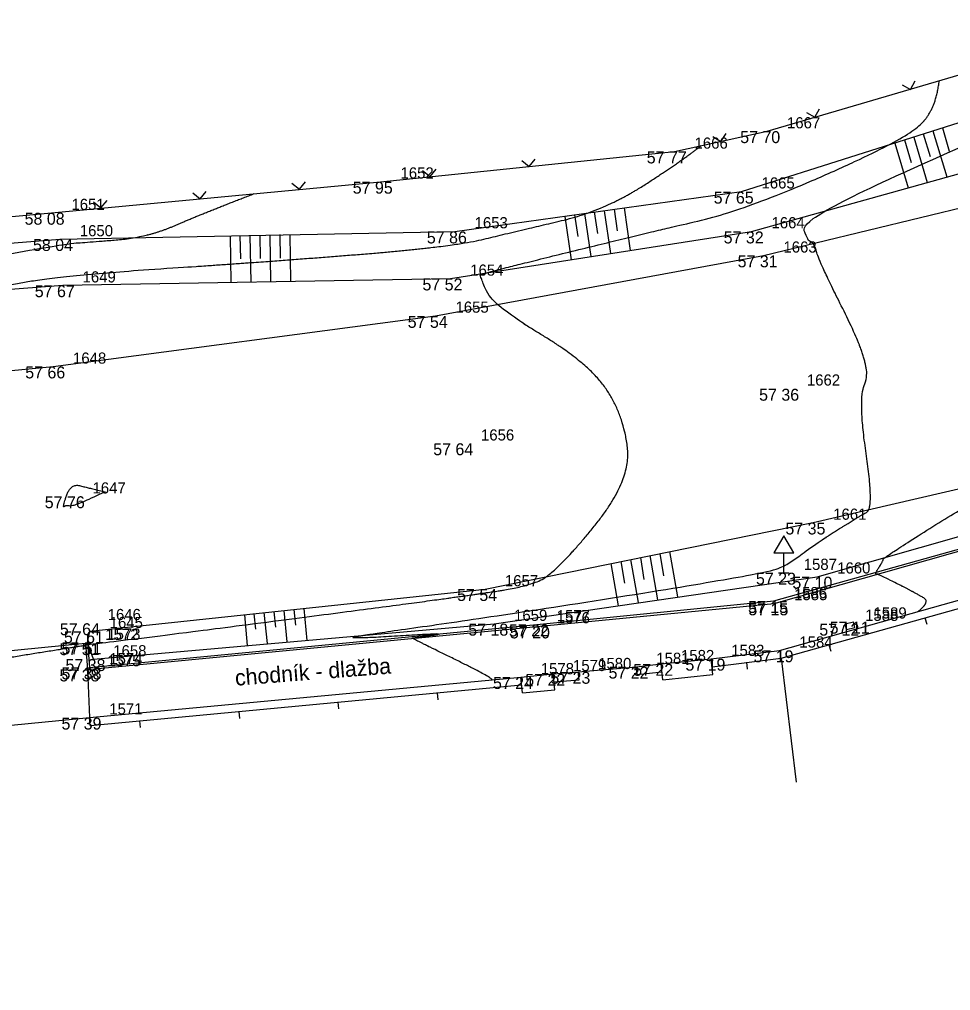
# Model space of a CAD drawing. Extents: x -704017 to -701500, y -1008977 to -1008450.
# Drawn here: x -702725.99 to -702702.61, y -1008796.6 to -1008772.2 of the extents above; entities that cross this region are included whole.
import ezdxf

# ---------------------------------------------------------------- set-up
doc = ezdxf.new("R2010")
doc.units = 0
for name, color, linetype in [('Z_body', 7, 'Continuous'), ('Z_body_cisla', 7, 'Continuous'), ('Z_body_vysky', 7, 'Continuous'), ('Z_chodnik', 7, 'Continuous'), ('Z_dopravni_znaceni', 7, 'Continuous'), ('Z_komunikace', 7, 'Continuous'), ('Z_obruby', 7, 'Continuous'), ('Z_oploceni', 7, 'Continuous'), ('Z_popis', 7, 'Continuous'), ('Z_rozhrani_ploch', 7, 'Continuous'), ('Z_site_znaky_pilire', 7, 'Continuous'), ('Z_teren_hrany_paty', 7, 'Continuous'), ('Z_vrstevnice_hlavni', 7, 'Continuous'), ('Z_vrstevnice_vedlejsi', 7, 'Continuous'), ('Z_vstupy', 7, 'Continuous')]:
    doc.layers.add(name, color=color, linetype=linetype)

# ---------------------------------------------------------------- blocks, each defined once
blk = doc.blocks.new('POINT_DISPLAY')
blk.add_line((0, 0), (0, 0))
blk = doc.blocks.new('Z210')
blk.add_line((0, 0), (0, 0.17))
blk = doc.blocks.new('Z212')
for p, q in [((-0.17, 0.17), (0, 0)), ((0, 0), (0.17, 0.17))]:
    blk.add_line(p, q)
blk = doc.blocks.new('Z527')
for p, q in [((0, 0.93), (-0.25, 0.5)), ((0.25, 0.5), (0, 0.93)), ((-0.25, 0.5), (0.25, 0.5)), ((0, 0), (0, 0.5)), ((-0.13, 0), (0.13, 0))]:
    blk.add_line(p, q)

msp = doc.modelspace()

# ---------------------------------------------------------------- linework, layer by layer
at = {"layer": 'Z_chodnik'}
for p, q in [((-702707.04, -1008786.87), (-702697.32, -1008784.12)), ((-702713, -1008787.45), (-702707.04, -1008786.87)), ((-702724.28, -1008788.53), (-702713, -1008787.45)), ((-702727.64, -1008788.19), (-702724.33, -1008787.87)), ((-702724.33, -1008787.87), (-702724.28, -1008788.53))]:
    msp.add_line(p, q, dxfattribs=at)
at = {"layer": 'Z_komunikace'}
for p, q in [((-702707.31, -1008778.13), (-702698.81, -1008776.07)), ((-702715.54, -1008779.65), (-702707.31, -1008778.13)), ((-702725.14, -1008780.92), (-702715.54, -1008779.65)), ((-702737.88, -1008782.18), (-702725.14, -1008780.92)), ((-702706.06, -1008784.84), (-702697.02, -1008782.73)), ((-702714.3, -1008786.51), (-702706.06, -1008784.84)), ((-702724.22, -1008787.57), (-702714.3, -1008786.51)), ((-702724.28, -1008787.85), (-702724.22, -1008787.57)), ((-702724.33, -1008787.87), (-702724.28, -1008787.85))]:
    msp.add_line(p, q, dxfattribs=at)
at = {"layer": 'Z_obruby'}
for p, q in [((-702707.05, -1008786.81), (-702697.34, -1008784.09)), ((-702713, -1008787.4), (-702707.05, -1008786.81)), ((-702724.23, -1008788.48), (-702713, -1008787.4)), ((-702724.28, -1008787.85), (-702724.23, -1008788.48))]:
    msp.add_line(p, q, dxfattribs=at)
at = {"layer": 'Z_oploceni'}
for p, q in [((-702707.22, -1008775.01), (-702699.23, -1008772.67)), ((-702709.54, -1008775.52), (-702707.22, -1008775.01)), ((-702716.92, -1008776.28), (-702709.54, -1008775.52)), ((-702725.18, -1008777.06), (-702716.92, -1008776.28)), ((-702738.37, -1008778.32), (-702725.18, -1008777.06)), ((-702706.91, -1008788.05), (-702696.85, -1008785.23)), ((-702706.87, -1008788.25), (-702696.8, -1008785.42)), ((-702708.62, -1008788.26), (-702706.91, -1008788.05)), ((-702708.6, -1008788.46), (-702706.87, -1008788.25)), ((-702706.87, -1008788.25), (-702706.49, -1008791.36)), ((-702712.59, -1008788.64), (-702711.96, -1008788.59)), ((-702711.94, -1008788.79), (-702711.96, -1008788.59)), ((-702710.5, -1008788.46), (-702709.88, -1008788.39)), ((-702710.48, -1008788.66), (-702710.5, -1008788.46)), ((-702710.48, -1008788.66), (-702709.86, -1008788.59)), ((-702724.23, -1008789.74), (-702713.4, -1008788.72)), ((-702712.57, -1008788.84), (-702711.94, -1008788.79)), ((-702724.21, -1008789.94), (-702713.38, -1008788.92)), ((-702724.21, -1008789.94), (-702724.23, -1008789.74))]:
    msp.add_line(p, q, dxfattribs=at)
at = {"layer": 'Z_rozhrani_ploch'}
msp.add_line((-702724.28, -1008788.53), (-702724.23, -1008789.74), dxfattribs=at)
at = {"layer": 'Z_site_znaky_pilire'}
for p, q in [((-702705.26, -1008787.38), (-702705.05, -1008787.33)), ((-702705.23, -1008787.53), (-702705.26, -1008787.38)), ((-702705.02, -1008787.48), (-702705.05, -1008787.33)), ((-702705.23, -1008787.53), (-702705.02, -1008787.48)), ((-702709.88, -1008788.39), (-702708.62, -1008788.26)), ((-702708.58, -1008788.66), (-702708.62, -1008788.26)), ((-702709.84, -1008788.79), (-702709.88, -1008788.39)), ((-702713.4, -1008788.72), (-702712.59, -1008788.64)), ((-702713.36, -1008789.12), (-702713.4, -1008788.72)), ((-702712.55, -1008789.04), (-702712.59, -1008788.64)), ((-702709.84, -1008788.79), (-702708.58, -1008788.66)), ((-702713.36, -1008789.12), (-702712.55, -1008789.04))]:
    msp.add_line(p, q, dxfattribs=at)
at = {"layer": 'Z_teren_hrany_paty'}
for p, q in [((-702707.86, -1008776.53), (-702700.21, -1008774.1)), ((-702702.82, -1008774.93), (-702702.65, -1008775.51)), ((-702703.54, -1008775.16), (-702703.2, -1008776.3)), ((-702703.3, -1008775.08), (-702703.13, -1008775.65)), ((-702703.06, -1008775), (-702702.71, -1008776.16)), ((-702707.61, -1008777.53), (-702699.28, -1008775.2)), ((-702704.01, -1008775.31), (-702703.68, -1008776.43)), ((-702703.77, -1008775.23), (-702703.6, -1008775.8)), ((-702715.06, -1008777.53), (-702707.86, -1008776.53)), ((-702712.05, -1008777.11), (-702711.97, -1008777.66)), ((-702711.8, -1008777.08), (-702711.64, -1008778.16)), ((-702711.56, -1008777.04), (-702711.48, -1008777.58)), ((-702711.31, -1008777.01), (-702711.15, -1008778.08)), ((-702711.06, -1008776.97), (-702710.98, -1008777.51)), ((-702710.81, -1008776.94), (-702710.66, -1008778.01)), ((-702712.3, -1008777.15), (-702712.14, -1008778.24)), ((-702724.97, -1008777.72), (-702715.06, -1008777.53)), ((-702719.95, -1008777.62), (-702719.94, -1008778.21)), ((-702719.7, -1008777.62), (-702719.68, -1008778.79)), ((-702719.45, -1008777.61), (-702719.44, -1008778.2)), ((-702719.2, -1008777.61), (-702719.18, -1008778.78)), ((-702715.17, -1008778.71), (-702707.61, -1008777.53)), ((-702737.08, -1008778.73), (-702724.97, -1008777.72)), ((-702720.7, -1008777.64), (-702720.68, -1008778.81)), ((-702720.45, -1008777.63), (-702720.44, -1008778.22)), ((-702720.2, -1008777.63), (-702720.18, -1008778.8)), ((-702724.9, -1008778.88), (-702715.17, -1008778.71)), ((-702737.47, -1008779.85), (-702724.9, -1008778.88)), ((-702705.96, -1008786.2), (-702696.73, -1008783.57)), ((-702710.16, -1008785.67), (-702709.97, -1008786.78)), ((-702709.91, -1008785.62), (-702709.82, -1008786.18)), ((-702709.67, -1008785.57), (-702709.47, -1008786.71)), ((-702711.14, -1008785.87), (-702710.96, -1008786.93)), ((-702710.89, -1008785.82), (-702710.8, -1008786.36)), ((-702710.65, -1008785.77), (-702710.46, -1008786.85)), ((-702710.4, -1008785.72), (-702710.31, -1008786.27)), ((-702714.07, -1008787.38), (-702705.96, -1008786.2)), ((-702720.1, -1008787.13), (-702720.06, -1008787.52)), ((-702719.85, -1008787.1), (-702719.77, -1008787.88)), ((-702719.6, -1008787.08), (-702719.56, -1008787.47)), ((-702719.35, -1008787.05), (-702719.27, -1008787.84)), ((-702719.1, -1008787.02), (-702719.06, -1008787.42)), ((-702718.85, -1008787), (-702718.77, -1008787.8)), ((-702724.13, -1008788.27), (-702714.07, -1008787.38)), ((-702720.34, -1008787.16), (-702720.27, -1008787.93)), ((-702724.13, -1008788.27), (-702724.28, -1008787.85))]:
    msp.add_line(p, q, dxfattribs=at)
at = {"layer": 'Z_vrstevnice_hlavni'}
for points in [[(-702703.435, -1008787.076), (-702703.131, -1008786.839), (-702703.415, -1008786.651), (-702704.436, -1008786.133), (-702704.487, -1008786.138), (-702704.495, -1008786.094), (-702704.302, -1008785.794), (-702704.312, -1008785.73), (-702702.029, -1008784.291), (-702700.697, -1008783.588), (-702700.9, -1008782.23), (-702699.704, -1008779.76), (-702700.056, -1008779.06), (-702700.723, -1008776.534), (-702701.778, -1008776.112), (-702701.815, -1008775.909), (-702699.535, -1008774.898), (-702697.384, -1008774.069), (-702696.584, -1008773.114), (-702695.198, -1008772.654), (-702695.044, -1008772.204)], [(-702810.978, -1008796.595), (-702811.112, -1008796.27), (-702808.693, -1008794.883), (-702807.344, -1008794.806), (-702806.327, -1008794.758), (-702806.276, -1008794.71), (-702806.959, -1008794.524), (-702804.708, -1008794.286), (-702801.491, -1008793.978), (-702799.164, -1008793.237), (-702796.536, -1008792.326), (-702794.421, -1008791.756), (-702795.885, -1008788.005), (-702794.21, -1008786.747), (-702789.49, -1008785.795), (-702785.2, -1008784.902), (-702782.749, -1008784.652), (-702782.337, -1008784.629), (-702782.062, -1008784.613), (-702770.197, -1008783.319), (-702768.265, -1008782.986), (-702755.748, -1008781.543), (-702752.48, -1008781.182), (-702741.084, -1008779.963), (-702737.36, -1008779.533), (-702737.291, -1008779.671), (-702731.882, -1008779.146), (-702724.962, -1008777.845), (-702724.216, -1008777.796), (-702722.768, -1008777.678), (-702721.392, -1008777.08), (-702720.097, -1008776.58)]]:
    msp.add_open_spline(points, degree=2, dxfattribs=at)
at = {"layer": 'Z_vrstevnice_vedlejsi'}
for points in [[(-702714.122, -1008788.788), (-702714.177, -1008788.706), (-702716.133, -1008787.75), (-702716.119, -1008787.736), (-702715.106, -1008787.603), (-702717.626, -1008787.765), (-702717.591, -1008787.692), (-702714.115, -1008787.211), (-702707.284, -1008786.126), (-702706.677, -1008785.89), (-702706.02, -1008785.384), (-702704.908, -1008784.683), (-702704.528, -1008784.482), (-702704.942, -1008781.709), (-702704.576, -1008780.954), (-702705.906, -1008778.31), (-702706.035, -1008777.821), (-702706.239, -1008777.739), (-702706.342, -1008777.175), (-702699.991, -1008774.359), (-702699.293, -1008774.09), (-702699.034, -1008773.78), (-702698.585, -1008773.631), (-702698.215, -1008772.557)], [(-702736.73, -1008790.96), (-702737.88, -1008791.06), (-702741.635, -1008789.868), (-702737.565, -1008789.46), (-702736.039, -1008789.291), (-702734.442, -1008789.004), (-702729.883, -1008788.607), (-702727.725, -1008788.365), (-702727.676, -1008788.383), (-702727.66, -1008788.37), (-702727.604, -1008788.457), (-702725.965, -1008788.18), (-702724.326, -1008787.921), (-702724.322, -1008787.917), (-702724.276, -1008787.898), (-702724.268, -1008787.882), (-702724.177, -1008787.905), (-702716.758, -1008786.95), (-702714.274, -1008786.607), (-702713.332, -1008786.457), (-702712.565, -1008786.158), (-702710.632, -1008783.811), (-702710.81, -1008782.165), (-702711.68, -1008780.848), (-702714.109, -1008779.386), (-702714.421, -1008778.655), (-702714.414, -1008778.592), (-702710.093, -1008777.53), (-702707.746, -1008776.985), (-702703.762, -1008775.228), (-702702.972, -1008774.458), (-702702.901, -1008773.745)], [(-702792.51, -1008795.666), (-702791.973, -1008795.127), (-702791.846, -1008794.286), (-702791.408, -1008794.246), (-702791.414, -1008794.229), (-702787.368, -1008793.856), (-702784.28, -1008793.67), (-702782.066, -1008793.524), (-702780.62, -1008793.09), (-702772.153, -1008792.133), (-702767.906, -1008791.138), (-702758.997, -1008789.613), (-702753.229, -1008788.335), (-702737.36, -1008785.45), (-702752.49, -1008783.43), (-702739.502, -1008782.109), (-702737.848, -1008782.001), (-702730.424, -1008780.461), (-702729.928, -1008779.268), (-702726.593, -1008778.945), (-702724.915, -1008778.629), (-702719.505, -1008778.272), (-702715.096, -1008777.912), (-702713.542, -1008777.53), (-702711.289, -1008777.006), (-702709.26, -1008775.688), (-702708.877, -1008775.374)], [(-702723.837, -1008784.069), (-702724.236, -1008783.974), (-702724.699, -1008783.854), (-702724.909, -1008784.482), (-702724.816, -1008784.403), (-702724.618, -1008784.446), (-702723.837, -1008784.069)]]:
    msp.add_open_spline(points, degree=2, dxfattribs=at)
at = {"layer": 'Z_vstupy'}
for p, q in [((-702711.96, -1008788.59), (-702710.5, -1008788.46)), ((-702727.45, -1008790.05), (-702724.23, -1008789.74))]:
    msp.add_line(p, q, dxfattribs=at)

# ---------------------------------------------------------------- block references
at = {"layer": 'Z_body'}
for p in [(-702707.22, -1008775.01), (-702709.54, -1008775.52), (-702716.92, -1008776.28), (-702707.86, -1008776.53), (-702725.18, -1008777.06), (-702715.06, -1008777.53), (-702707.61, -1008777.53), (-702724.97, -1008777.72), (-702707.31, -1008778.13), (-702715.17, -1008778.71), (-702724.9, -1008778.88), (-702715.54, -1008779.65), (-702725.14, -1008780.92), (-702706.72, -1008781.48), (-702714.9, -1008782.85), (-702724.65, -1008784.18), (-702706.06, -1008784.84), (-702706.8, -1008786.1), (-702705.96, -1008786.2), (-702714.3, -1008786.51), (-702707.05, -1008786.81), (-702707.04, -1008786.87), (-702724.27, -1008787.37), (-702714.07, -1008787.38), (-702705.26, -1008787.38), (-702705.05, -1008787.33), (-702724.22, -1008787.57), (-702713, -1008787.4), (-702713, -1008787.45), (-702724.28, -1008787.85), (-702724.33, -1008787.87), (-702706.91, -1008788.05), (-702724.13, -1008788.27), (-702708.62, -1008788.26), (-702724.28, -1008788.53), (-702724.23, -1008788.48), (-702711.96, -1008788.59), (-702710.5, -1008788.46), (-702709.88, -1008788.39), (-702713.4, -1008788.72), (-702712.59, -1008788.64), (-702724.23, -1008789.74)]:
    msp.add_blockref('POINT_DISPLAY', p, dxfattribs=at)
at = {"layer": 'Z_dopravni_znaceni'}
msp.add_blockref('Z527', (-702706.8, -1008786.1), dxfattribs=at)
at = {"layer": 'Z_oploceni'}
for name, p, rotation in [('Z212', (-702703.62, -1008773.96), 16.3), ('Z212', (-702706.02, -1008774.66), 16.3), ('Z212', (-702708.38, -1008775.27), 12.4), ('Z212', (-702713.19, -1008775.9), 5.9), ('Z212', (-702715.68, -1008776.15), 5.9), ('Z212', (-702718.96, -1008776.47), 5.4), ('Z212', (-702721.45, -1008776.71), 5.4), ('Z212', (-702723.94, -1008776.94), 5.4), ('Z210', (-702703.26, -1008787.23), -164.30000000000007), ('Z210', (-702705.67, -1008787.91), -164.30000000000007), ('Z210', (-702707.74, -1008788.35), -173), ('Z210', (-702715.5, -1008789.12), -174.60000000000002), ('Z210', (-702717.99, -1008789.35), -174.60000000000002), ('Z210', (-702722.97, -1008789.82), -174.60000000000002), ('Z210', (-702720.48, -1008789.59), -174.60000000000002)]:
    msp.add_blockref(name, p, dxfattribs=dict(at, rotation=rotation))

# ---------------------------------------------------------------- texts
at = {"layer": 'Z_body_cisla'}
for s, p in [('1667', (-702706.72, -1008774.94)), ('1666', (-702709.04, -1008775.45)), ('1652', (-702716.42, -1008776.2)), ('1665', (-702707.36, -1008776.45)), ('1651', (-702724.68, -1008776.99)), ('1650', (-702724.47, -1008777.65)), ('1653', (-702714.56, -1008777.45)), ('1664', (-702707.11, -1008777.45)), ('1663', (-702706.81, -1008778.06)), ('1654', (-702714.67, -1008778.64)), ('1649', (-702724.4, -1008778.81)), ('1655', (-702715.04, -1008779.57)), ('1648', (-702724.64, -1008780.85)), ('1662', (-702706.22, -1008781.4)), ('1656', (-702714.4, -1008782.78)), ('1647', (-702724.15, -1008784.11)), ('1661', (-702705.56, -1008784.77)), ('1587', (-702706.3, -1008786.03)), ('1660', (-702705.46, -1008786.12)), ('1657', (-702713.8, -1008786.44)), ('1586', (-702706.55, -1008786.74)), ('1585', (-702706.54, -1008786.79)), ('1646', (-702723.77, -1008787.29)), ('1659', (-702713.57, -1008787.31)), ('1577', (-702712.5, -1008787.32)), ('1576', (-702712.5, -1008787.37)), ('1588', (-702704.76, -1008787.31)), ('1589', (-702704.55, -1008787.25)), ('1645', (-702723.72, -1008787.49)), ('1572', (-702723.83, -1008787.79)), ('1573', (-702723.78, -1008787.78)), ('1584', (-702706.41, -1008787.98)), ('1658', (-702723.63, -1008788.2)), ('1581', (-702710, -1008788.39)), ('1582', (-702709.38, -1008788.32)), ('1583', (-702708.12, -1008788.19)), ('1575', (-702723.78, -1008788.45)), ('1574', (-702723.73, -1008788.4)), ('1579', (-702712.09, -1008788.57)), ('1580', (-702711.46, -1008788.52)), ('1578', (-702712.9, -1008788.65)), ('1571', (-702723.73, -1008789.66))]:
    msp.add_text(s, height=0.28, dxfattribs=at).set_placement(p)
at = {"layer": 'Z_body_vysky'}
for s, p in [('57 70', (-702707.895, -1008775.31)), ('57 77', (-702710.24, -1008775.82)), ('57 95', (-702717.62, -1008776.58)), ('57 65', (-702708.56, -1008776.83)), ('58 08', (-702725.855, -1008777.36)), ('57 86', (-702715.76, -1008777.83)), ('57 32', (-702708.31, -1008777.83)), ('58 04', (-702725.645, -1008778.02)), ('57 31', (-702707.96, -1008778.43)), ('57 52', (-702715.87, -1008779.01)), ('57 67', (-702725.6, -1008779.18)), ('57 54', (-702716.24, -1008779.95)), ('57 66', (-702725.84, -1008781.22)), ('57 36', (-702707.42, -1008781.78)), ('57 64', (-702715.6, -1008783.15)), ('57 76', (-702725.35, -1008784.48)), ('57 35', (-702706.76, -1008785.14)), ('57 23', (-702707.5, -1008786.4)), ('57 10', (-702706.585, -1008786.5)), ('57 54', (-702715, -1008786.81)), ('57 15', (-702707.7, -1008787.11)), ('57 15', (-702707.69, -1008787.17)), ('57 64', (-702724.97, -1008787.67)), ('57 18', (-702714.72, -1008787.68)), ('57 12', (-702705.91, -1008787.68)), ('57 11', (-702705.65, -1008787.63)), ('57 61', (-702724.87, -1008787.87)), ('57 22', (-702713.7, -1008787.7)), ('57 20', (-702713.675, -1008787.75)), ('57 51', (-702724.93, -1008788.15)), ('57 51', (-702724.98, -1008788.17)), ('57 19', (-702707.56, -1008788.35)), ('57 38', (-702724.83, -1008788.57)), ('57 19', (-702709.27, -1008788.56)), ('57 38', (-702724.98, -1008788.83)), ('57 38', (-702724.93, -1008788.78)), ('57 23', (-702712.66, -1008788.89)), ('57 22', (-702711.2, -1008788.76)), ('57 22', (-702710.58, -1008788.69)), ('57 24', (-702714.1, -1008789.02)), ('57 22', (-702713.29, -1008788.94)), ('57 39', (-702724.93, -1008790.04))]:
    msp.add_text(s, height=0.3, dxfattribs=at).set_placement(p)
at = {"layer": 'Z_popis'}
msp.add_text('chodník - dlažba', height=0.4, rotation=4.5, dxfattribs=at).set_placement((-702720.56, -1008788.94))

doc.saveas('drawing.dxf')
